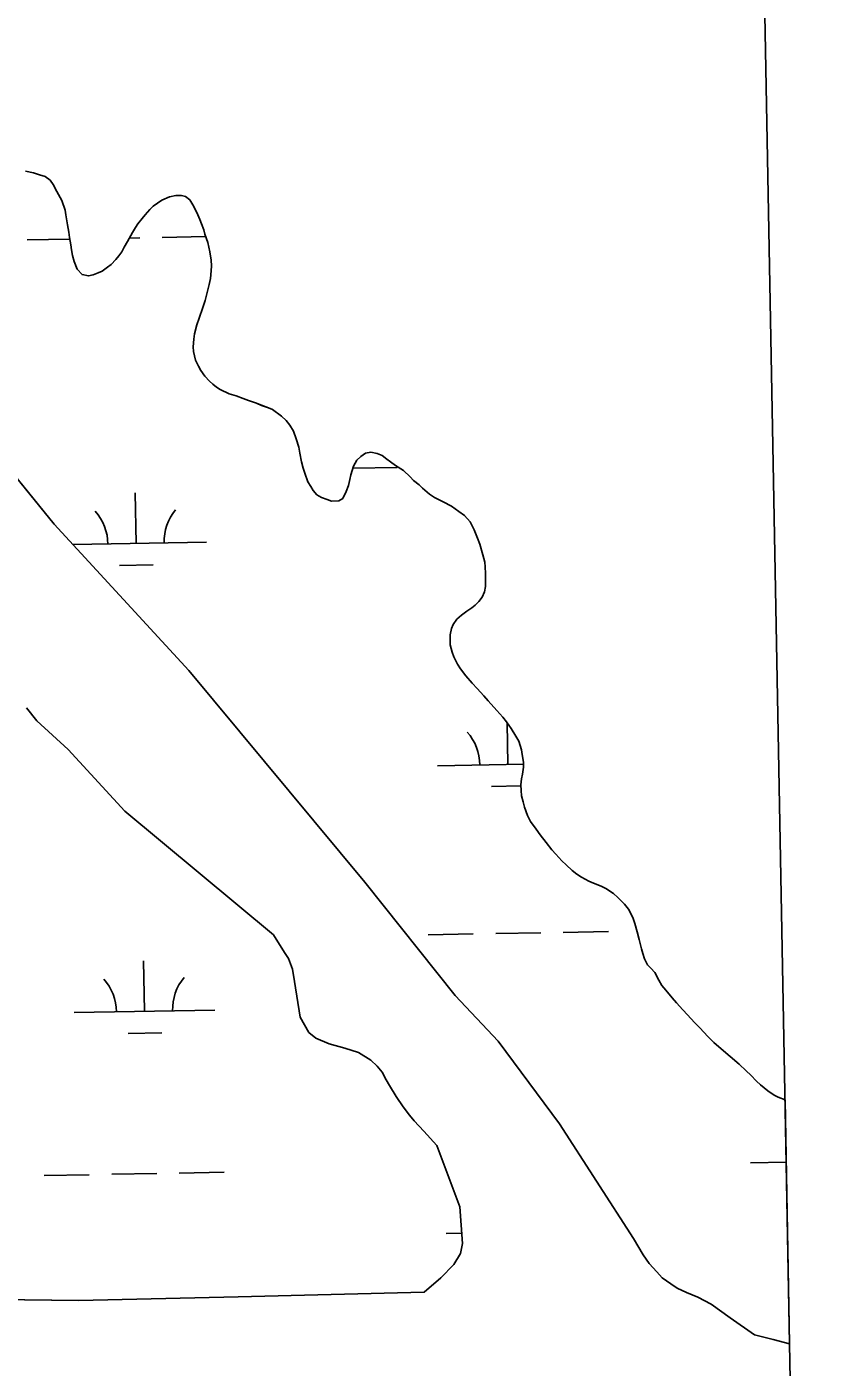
# Model space of a CAD drawing. Extents: x 3925854 to 3964121, y 224593 to 250589.
# Drawn here: x 3961424 to 3961993, y 234701 to 235654 of the extents above; entities that cross this region are included whole.
import ezdxf

# ---------------------------------------------------------------- set-up
doc = ezdxf.new("R2010")
doc.units = 0
for name, color, linetype in [('V-GRID-FRAM', 7, 'Continuous'), ('V-TOPO-SHOR', 7, 'Continuous'), ('V-WETL-SWMP', 7, 'Continuous')]:
    doc.layers.add(name, color=color, linetype=linetype)

msp = doc.modelspace()

# ---------------------------------------------------------------- linework, layer by layer
at = {"layer": 'V-GRID-FRAM'}
msp.add_lwpolyline([(3929791.517, 248207.597), (3961703.892, 248787.859), (3962042.387, 230608.264), (3930114.146, 230027.713), (3929791.517, 248207.597)], dxfattribs=at)
at = {"layer": 'V-TOPO-SHOR'}
for points in [[(3961550.448, 235405.733), (3961547.54, 235409.704), (3961545.748, 235412.819), (3961543.827, 235417.199), (3961542.209, 235423.407), (3961542.107, 235426.643), (3961542.451, 235432.123), (3961543.055, 235435.914), (3961544.675, 235442.365), (3961546.274, 235446.987), (3961548.894, 235454.694), (3961550.495, 235459.597), (3961551.814, 235464.365), (3961553.436, 235470.955), (3961554.327, 235475.166), (3961554.952, 235480.644), (3961555.134, 235484.298), (3961554.755, 235488.24), (3961553.84, 235494.157), (3961552.365, 235500.784), (3961550.465, 235506.713), (3961549.656, 235509.816), (3961548.015, 235514.053), (3961546.784, 235517.162), (3961545.414, 235520.412), (3961543.356, 235524.936), (3961541.841, 235527.625), (3961539.629, 235531.025), (3961536.704, 235533.589), (3961533.757, 235534.185), (3961529.821, 235534.23), (3961525.307, 235533.155), (3961519.798, 235530.968), (3961513.701, 235526.677), (3961511.284, 235524.314), (3961507.866, 235520.556), (3961505.726, 235517.908), (3961502.73, 235514.002), (3961501.014, 235511.489), (3961498.861, 235507.858), (3961495.414, 235501.427), (3961492.977, 235497.376), (3961491.255, 235494.161), (3961489.252, 235491.372), (3961487.114, 235488.724), (3961483.7, 235485.244), (3961481.144, 235483.165), (3961477.458, 235480.534), (3961474.629, 235479.16), (3961471.099, 235477.793), (3961467.574, 235476.989), (3961463.085, 235478.025), (3961459.611, 235481.861), (3961457.561, 235487.229), (3961456.205, 235491.603), (3961455.687, 235495.548), (3961455.024, 235499.07), (3961454.239, 235504.424), (3961453.721, 235508.227), (3961452.794, 235513.3), (3961451.468, 235520.488), (3961451.083, 235523.726), (3961448.63, 235530.646), (3961445.185, 235537.013), (3961442.572, 235542.107), (3961440.354, 235545.085), (3961436.866, 235547.657), (3961432.803, 235548.968), (3961428.6, 235550.422), (3961422.987, 235551.468)], [(3961941.069, 234724.103), (3961923.549, 234736.272), (3961910.192, 234746), (3961900.669, 234750.897), (3961892.626, 234754.278), (3961886.077, 234757.346), (3961881.62, 234760.389), (3961875.384, 234764.649), (3961871.542, 234768.882), (3961866.221, 234774.928), (3961861.802, 234780.966), (3961855.049, 234792.713), (3961802.395, 234874.117), (3961758.765, 234932.972), (3961728.303, 234965.341), (3961663.967, 235045.979), (3961539.066, 235196.435), (3961443.268, 235300.474), (3961358.844, 235404.385)], [(3961775.007, 235115.222), (3961775.478, 235119.578), (3961776.076, 235122.805), (3961776.697, 235127.862), (3961776.736, 235131.376), (3961775.954, 235136.73), (3961775.288, 235140.111), (3961773.387, 235146.181), (3961771.46, 235149.86), (3961768.145, 235155.242), (3961764.683, 235160.063), (3961762.048, 235163.327), (3961757.882, 235168.015), (3961751.771, 235174.835), (3961748.576, 235178.386), (3961743.855, 235183.785), (3961740.382, 235187.479), (3961735.798, 235192.736), (3961731.917, 235197.703), (3961729.847, 235201.101), (3961727.373, 235206.192), (3961726.003, 235209.442), (3961724.655, 235214.66), (3961724.596, 235221.834), (3961725.632, 235226.465), (3961726.789, 235229.265), (3961729.505, 235233.031), (3961732.628, 235235.808), (3961736.458, 235238.577), (3961740.003, 235241.069), (3961742.555, 235243.009), (3961745.117, 235245.653), (3961747.402, 235248.721), (3961749.133, 235252.497), (3961749.737, 235256.29), (3961749.774, 235259.663), (3961749.842, 235265.569), (3961749.612, 235270.212), (3961749.229, 235273.594), (3961748.021, 235278.671), (3961745.719, 235286.43), (3961744.076, 235290.528), (3961741.752, 235296.462), (3961738.862, 235302.12), (3961734.838, 235306.806), (3961730.789, 235309.524), (3961725.628, 235313.239), (3961719.756, 235316.399), (3961713.602, 235319.422), (3961710.114, 235321.853), (3961705.099, 235326.129), (3961702.592, 235328.406), (3961698.693, 235331.685), (3961696.329, 235334.243), (3961691.598, 235338.656), (3961685.733, 235342.238), (3961682.387, 235344.95), (3961679.734, 235346.666), (3961676.249, 235349.38), (3961672.749, 235350.824), (3961668.399, 235351.717), (3961664.594, 235350.918), (3961661.194, 235348.706), (3961658.349, 235345.925), (3961655.912, 235341.874), (3961654.014, 235335.705), (3961653.414, 235332.338), (3961652.379, 235327.988), (3961650.786, 235323.788), (3961648.339, 235318.781), (3961645.506, 235317.181), (3961640.442, 235316.958), (3961637.218, 235317.978), (3961633.159, 235319.571), (3961629.943, 235321.437), (3961627.306, 235324.419), (3961625.651, 235327.249), (3961623.578, 235330.649), (3961621.397, 235336.721), (3961620.312, 235340.25), (3961619.097, 235344.764), (3961617.903, 235351.106), (3961617.105, 235355.194), (3961615.204, 235361.121), (3961613.295, 235366.628), (3961610.813, 235371.017), (3961608.038, 235374.283), (3961604.839, 235377.413), (3961598.421, 235381.986), (3961595.621, 235383.141), (3961590.579, 235385.027), (3961587.081, 235386.473), (3961581.475, 235388.366), (3961577.695, 235389.813), (3961572.511, 235391.702), (3961567.748, 235393.301), (3961561.174, 235396.33), (3961558.661, 235398.046), (3961556.011, 235400.045), (3961553.645, 235402.323), (3961550.448, 235405.733)], [(3961706.225, 234754.436), (3961718.016, 234764.776), (3961727.4, 234774.248), (3961731.977, 234781.977), (3961733.554, 234789.143), (3961731.455, 234815.206), (3961715.185, 234858.788), (3961706.025, 234869.066), (3961699.221, 234876.327), (3961695.674, 234880.257), (3961691.254, 234886.292), (3961686.247, 234893.532), (3961681.547, 234901.368), (3961679.2, 234905.584), (3961676.269, 234911.003), (3961672.724, 234915.235), (3961668.284, 234919.474), (3961659.666, 234924.958), (3961649.823, 234928.063), (3961638.787, 234931.18), (3961629.253, 234935.18), (3961624.209, 234939.126), (3961618.047, 234949.971), (3961614.145, 234975.456), (3961612.746, 234984.15), (3961609.838, 234991.666), (3961606.893, 234995.889), (3961599.254, 235008.545), (3961493.401, 235096.536), (3961453.193, 235140.385), (3961430.974, 235160.689), (3961423.597, 235170.051)], [(3961962.641, 234891.173), (3961957.863, 234893.196), (3961954.926, 234894.636), (3961950.46, 234897.638), (3961947.811, 234899.778), (3961945.163, 234901.918), (3961942.382, 234904.622), (3961938.35, 234908.746), (3961935.151, 234911.876), (3961930, 234916.576), (3961923.592, 234921.993), (3961918.855, 234925.984), (3961912.172, 234932.108), (3961907.859, 234936.235), (3961902.024, 234942.487), (3961898.412, 234946.325), (3961893.408, 234951.728), (3961890.072, 234955.14), (3961885.489, 234960.256), (3961882.433, 234963.805), (3961877.995, 234969.199), (3961875.22, 234972.605), (3961873.012, 234976.429), (3961870.121, 234981.807), (3961867.341, 234984.791), (3961864.978, 234987.207), (3961862.774, 234991.453), (3961861.554, 234995.403), (3961860.606, 234998.65), (3961858.992, 235005.138), (3961857.648, 235010.778), (3961856.028, 235016.703), (3961854.388, 235020.801), (3961851.363, 235026.881), (3961848.588, 235030.287), (3961843.859, 235035.124), (3961840.658, 235037.973), (3961835.354, 235041.549), (3961831.995, 235043.132), (3961826.535, 235045.305), (3961823.176, 235046.749), (3961818.005, 235049.62), (3961814.655, 235051.769), (3961811.447, 235054.195), (3961807.134, 235058.322), (3961804.073, 235061.169), (3961799.766, 235065.859), (3961796.987, 235068.984), (3961792.968, 235074.233), (3961788.528, 235079.627), (3961785.761, 235083.738), (3961781.885, 235089.126), (3961779.683, 235093.37), (3961777.502, 235099.442), (3961776.558, 235103.11), (3961775.48, 235107.341), (3961775.104, 235111.283), (3961775.007, 235115.222)], [(3960547.647, 234685.504), (3960671.166, 234715.616), (3960716.075, 234726.804), (3960829.397, 234740.278), (3960972.181, 234750.36), (3961100.982, 234753.543), (3961230.248, 234751.345), (3961460.875, 234748.638), (3961573.965, 234751.153), (3961706.225, 234754.436)], [(3961941.069, 234724.103), (3961954.203, 234720.791), (3961965.87, 234717.751)]]:
    msp.add_lwpolyline(points, dxfattribs=at)
at = {"layer": 'V-WETL-SWMP'}
for p, q in [((3961422.987, 235551.469), (3961428.601, 235550.421)), ((3961428.601, 235550.421), (3961432.803, 235548.968)), ((3961432.803, 235548.968), (3961436.867, 235547.656)), ((3961436.867, 235547.656), (3961440.354, 235545.085)), ((3961440.354, 235545.085), (3961442.571, 235542.107)), ((3961442.571, 235542.107), (3961445.186, 235537.014)), ((3961445.186, 235537.014), (3961448.63, 235530.646)), ((3961519.797, 235530.968), (3961525.307, 235533.156)), ((3961525.307, 235533.156), (3961529.82, 235534.23)), ((3961529.82, 235534.23), (3961533.757, 235534.186)), ((3961533.757, 235534.186), (3961536.704, 235533.59)), ((3961536.704, 235533.59), (3961539.628, 235531.025)), ((3961448.63, 235530.646), (3961451.083, 235523.727)), ((3961451.083, 235523.727), (3961451.468, 235520.488)), ((3961507.866, 235520.555), (3961511.284, 235524.313)), ((3961511.284, 235524.313), (3961513.701, 235526.677)), ((3961513.701, 235526.677), (3961519.797, 235530.968)), ((3961539.628, 235531.025), (3961541.84, 235527.625)), ((3961541.84, 235527.625), (3961543.357, 235524.936)), ((3961543.357, 235524.936), (3961545.415, 235520.412)), ((3961451.468, 235520.488), (3961452.794, 235513.3)), ((3961452.794, 235513.3), (3961453.721, 235508.227)), ((3961501.013, 235511.49), (3961502.729, 235514.002)), ((3961502.729, 235514.002), (3961505.726, 235517.907)), ((3961505.726, 235517.907), (3961507.866, 235520.555)), ((3961545.415, 235520.412), (3961546.785, 235517.162)), ((3961546.785, 235517.162), (3961548.016, 235514.054)), ((3961548.016, 235514.054), (3961549.656, 235509.816)), ((3961424.092, 235502.665), (3961454.417, 235503.216)), ((3961453.721, 235508.227), (3961454.24, 235504.424)), ((3961454.24, 235504.424), (3961455.024, 235499.071)), ((3961495.414, 235501.427), (3961498.862, 235507.858)), ((3961496.786, 235503.987), (3961504.079, 235504.119)), ((3961498.862, 235507.858), (3961501.013, 235511.49)), ((3961520.076, 235504.41), (3961551.022, 235504.973)), ((3961549.656, 235509.816), (3961550.464, 235506.713)), ((3961550.464, 235506.713), (3961552.366, 235500.784)), ((3961455.024, 235499.071), (3961455.687, 235495.547)), ((3961455.687, 235495.547), (3961456.205, 235491.603)), ((3961489.253, 235491.371), (3961491.254, 235494.161)), ((3961491.254, 235494.161), (3961492.978, 235497.376)), ((3961492.978, 235497.376), (3961495.414, 235501.427)), ((3961552.366, 235500.784), (3961553.839, 235494.158)), ((3961553.839, 235494.158), (3961554.756, 235488.24)), ((3961456.205, 235491.603), (3961457.562, 235487.228)), ((3961457.562, 235487.228), (3961459.611, 235481.861)), ((3961481.144, 235483.165), (3961483.699, 235485.245)), ((3961483.699, 235485.245), (3961487.114, 235488.723)), ((3961487.114, 235488.723), (3961489.253, 235491.371)), ((3961554.756, 235488.24), (3961555.134, 235484.298)), ((3961555.134, 235484.298), (3961554.952, 235480.644)), ((3961459.611, 235481.861), (3961463.084, 235478.024)), ((3961463.084, 235478.024), (3961467.573, 235476.989)), ((3961467.573, 235476.989), (3961471.098, 235477.793)), ((3961471.098, 235477.793), (3961474.629, 235479.16)), ((3961474.629, 235479.16), (3961477.458, 235480.534)), ((3961477.458, 235480.534), (3961481.144, 235483.165)), ((3961554.327, 235475.166), (3961553.436, 235470.956)), ((3961554.952, 235480.644), (3961554.327, 235475.166)), ((3961553.436, 235470.956), (3961551.815, 235464.365)), ((3961550.495, 235459.598), (3961548.893, 235454.694)), ((3961551.815, 235464.365), (3961550.495, 235459.598)), ((3961546.274, 235446.988), (3961544.675, 235442.365)), ((3961548.893, 235454.694), (3961546.274, 235446.988)), ((3961544.675, 235442.365), (3961543.055, 235435.914)), ((3961542.45, 235432.123), (3961542.106, 235426.642)), ((3961543.055, 235435.914), (3961542.45, 235432.123)), ((3961542.106, 235426.642), (3961542.21, 235423.406)), ((3961542.21, 235423.406), (3961543.828, 235417.2)), ((3961543.828, 235417.2), (3961545.748, 235412.818)), ((3961545.748, 235412.818), (3961547.541, 235409.704)), ((3961547.541, 235409.704), (3961550.449, 235405.733)), ((3961443.269, 235300.474), (3961358.844, 235404.384)), ((3961550.449, 235405.733), (3961553.646, 235402.322)), ((3961553.646, 235402.322), (3961556.011, 235400.045)), ((3961556.011, 235400.045), (3961558.66, 235398.046)), ((3961558.66, 235398.046), (3961561.173, 235396.33)), ((3961561.173, 235396.33), (3961567.748, 235393.302)), ((3961567.748, 235393.302), (3961572.512, 235391.701)), ((3961572.512, 235391.701), (3961577.695, 235389.814)), ((3961577.695, 235389.814), (3961581.475, 235388.365)), ((3961581.475, 235388.365), (3961587.08, 235386.474)), ((3961587.08, 235386.474), (3961590.579, 235385.028)), ((3961590.579, 235385.028), (3961595.621, 235383.142)), ((3961595.621, 235383.142), (3961598.421, 235381.986)), ((3961598.421, 235381.986), (3961604.839, 235377.413)), ((3961604.839, 235377.413), (3961608.038, 235374.283)), ((3961608.038, 235374.283), (3961610.814, 235371.016)), ((3961610.814, 235371.016), (3961613.296, 235366.629)), ((3961613.296, 235366.629), (3961615.203, 235361.122)), ((3961615.203, 235361.122), (3961617.105, 235355.194)), ((3961617.105, 235355.194), (3961617.903, 235351.106)), ((3961617.903, 235351.106), (3961619.097, 235344.764)), ((3961661.193, 235348.705), (3961664.593, 235350.917)), ((3961664.593, 235350.917), (3961668.399, 235351.717)), ((3961668.399, 235351.717), (3961672.749, 235350.824)), ((3961672.749, 235350.824), (3961676.249, 235349.379)), ((3961619.097, 235344.764), (3961620.312, 235340.25)), ((3961654.014, 235335.706), (3961655.912, 235341.873)), ((3961655.912, 235341.873), (3961658.349, 235345.924)), ((3961658.349, 235345.924), (3961661.193, 235348.705)), ((3961676.249, 235349.379), (3961679.734, 235346.667)), ((3961679.734, 235346.667), (3961682.387, 235344.949)), ((3961682.387, 235344.949), (3961685.732, 235342.239)), ((3961685.732, 235342.239), (3961691.598, 235338.657)), ((3961620.312, 235340.25), (3961621.397, 235336.721)), ((3961621.397, 235336.721), (3961623.579, 235330.649)), ((3961652.38, 235327.989), (3961653.413, 235332.338)), ((3961653.413, 235332.338), (3961654.014, 235335.706)), ((3961655.441, 235340.343), (3961687.076, 235340.918)), ((3961691.598, 235338.657), (3961696.33, 235334.244)), ((3961696.33, 235334.244), (3961698.692, 235331.686)), ((3961698.692, 235331.686), (3961702.593, 235328.407)), ((3961501.438, 235286.792), (3961500.783, 235322.787)), ((3961623.579, 235330.649), (3961625.65, 235327.25)), ((3961625.65, 235327.25), (3961627.305, 235324.419)), ((3961627.305, 235324.419), (3961629.944, 235321.436)), ((3961648.338, 235318.781), (3961650.785, 235323.788)), ((3961650.785, 235323.788), (3961652.38, 235327.989)), ((3961702.593, 235328.407), (3961705.099, 235326.128)), ((3961705.099, 235326.128), (3961710.114, 235321.853)), ((3961629.944, 235321.436), (3961633.158, 235319.571)), ((3961633.158, 235319.571), (3961637.218, 235317.978)), ((3961637.218, 235317.978), (3961640.441, 235316.957)), ((3961640.441, 235316.957), (3961645.507, 235317.181)), ((3961645.507, 235317.181), (3961648.338, 235318.781)), ((3961710.114, 235321.853), (3961713.602, 235319.422)), ((3961713.602, 235319.422), (3961719.756, 235316.399)), ((3961719.756, 235316.399), (3961725.628, 235313.239)), ((3961725.628, 235313.239), (3961730.789, 235309.524)), ((3961730.789, 235309.524), (3961734.837, 235306.806)), ((3961734.837, 235306.806), (3961738.863, 235302.12)), ((3961539.065, 235196.436), (3961443.269, 235300.474)), ((3961738.863, 235302.12), (3961741.752, 235296.461)), ((3961741.752, 235296.461), (3961744.076, 235290.528)), ((3961456.617, 235285.978), (3961551.429, 235287.701)), ((3961744.076, 235290.528), (3961745.718, 235286.431)), ((3961745.718, 235286.431), (3961748.021, 235278.67)), ((3961748.021, 235278.67), (3961749.229, 235273.593)), ((3961489.72, 235271.146), (3961513.716, 235271.582)), ((3961749.229, 235273.593), (3961749.613, 235270.213)), ((3961749.613, 235270.213), (3961749.842, 235265.57)), ((3961749.842, 235265.57), (3961749.775, 235259.664)), ((3961749.737, 235256.289), (3961749.132, 235252.498)), ((3961749.775, 235259.664), (3961749.737, 235256.289)), ((3961747.402, 235248.72), (3961745.117, 235245.652)), ((3961749.132, 235252.498), (3961747.402, 235248.72)), ((3961736.458, 235238.577), (3961732.629, 235235.808)), ((3961740.002, 235241.069), (3961736.458, 235238.577)), ((3961742.555, 235243.009), (3961740.002, 235241.069)), ((3961745.117, 235245.652), (3961742.555, 235243.009)), ((3961726.789, 235229.264), (3961725.632, 235226.464)), ((3961729.504, 235233.03), (3961726.789, 235229.264)), ((3961732.629, 235235.808), (3961729.504, 235233.03)), ((3961725.632, 235226.464), (3961724.596, 235221.834)), ((3961724.596, 235221.834), (3961724.655, 235214.661)), ((3961724.655, 235214.661), (3961726.003, 235209.442)), ((3961726.003, 235209.442), (3961727.372, 235206.192)), ((3961727.372, 235206.192), (3961729.846, 235201.101)), ((3961729.846, 235201.101), (3961731.918, 235197.702)), ((3961663.967, 235045.978), (3961539.065, 235196.436)), ((3961731.918, 235197.702), (3961735.799, 235192.736)), ((3961735.799, 235192.736), (3961740.381, 235187.48)), ((3961740.381, 235187.48), (3961743.856, 235183.785)), ((3961743.856, 235183.785), (3961748.576, 235178.387)), ((3961423.598, 235170.051), (3961430.974, 235160.69)), ((3961748.576, 235178.387), (3961751.771, 235174.835)), ((3961751.771, 235174.835), (3961757.882, 235168.015)), ((3961430.974, 235160.69), (3961453.192, 235140.386)), ((3961757.882, 235168.015), (3961762.048, 235163.327)), ((3961762.048, 235163.327), (3961764.684, 235160.062)), ((3961764.684, 235160.062), (3961768.145, 235155.242)), ((3961765.773, 235129.71), (3961765.235, 235159.295)), ((3961768.145, 235155.242), (3961771.46, 235149.86)), ((3961771.46, 235149.86), (3961773.387, 235146.181)), ((3961773.387, 235146.181), (3961775.288, 235140.112)), ((3961453.192, 235140.386), (3961493.401, 235096.535)), ((3961775.288, 235140.112), (3961775.953, 235136.73)), ((3961775.953, 235136.73), (3961776.736, 235131.376)), ((3961715.781, 235128.801), (3961776.72, 235129.909)), ((3961776.077, 235122.805), (3961775.478, 235119.577)), ((3961776.697, 235127.861), (3961776.077, 235122.805)), ((3961776.736, 235131.376), (3961776.697, 235127.861)), ((3961754.056, 235114.064), (3961775.026, 235114.445)), ((3961775.478, 235119.577), (3961775.007, 235115.222)), ((3961775.007, 235115.222), (3961775.103, 235111.283)), ((3961775.103, 235111.283), (3961775.48, 235107.341)), ((3961775.48, 235107.341), (3961776.558, 235103.11)), ((3961776.558, 235103.11), (3961777.501, 235099.442)), ((3961493.401, 235096.535), (3961599.255, 235008.545)), ((3961777.501, 235099.442), (3961779.683, 235093.37)), ((3961779.683, 235093.37), (3961781.885, 235089.126)), ((3961781.885, 235089.126), (3961785.762, 235083.738)), ((3961785.762, 235083.738), (3961788.528, 235079.628)), ((3961788.528, 235079.628), (3961792.968, 235074.234)), ((3961792.968, 235074.234), (3961796.987, 235068.985)), ((3961796.987, 235068.985), (3961799.765, 235065.859)), ((3961799.765, 235065.859), (3961804.072, 235061.169)), ((3961804.072, 235061.169), (3961807.134, 235058.322)), ((3961807.134, 235058.322), (3961811.447, 235054.195)), ((3961728.303, 234965.34), (3961663.967, 235045.978)), ((3961811.447, 235054.195), (3961814.654, 235051.768)), ((3961814.654, 235051.768), (3961818.005, 235049.62)), ((3961818.005, 235049.62), (3961823.177, 235046.749)), ((3961823.177, 235046.749), (3961826.536, 235045.305)), ((3961826.536, 235045.305), (3961831.996, 235043.133)), ((3961831.996, 235043.133), (3961835.354, 235041.548)), ((3961835.354, 235041.548), (3961840.658, 235037.973)), ((3961840.658, 235037.973), (3961843.86, 235035.124)), ((3961843.86, 235035.124), (3961848.587, 235030.288)), ((3961848.587, 235030.288), (3961851.362, 235026.882)), ((3961851.362, 235026.882), (3961854.387, 235020.8)), ((3961854.387, 235020.8), (3961856.029, 235016.703)), ((3961599.255, 235008.545), (3961606.893, 234995.888)), ((3961709.122, 235008.589), (3961741.116, 235009.171)), ((3961757.114, 235009.462), (3961789.108, 235010.044)), ((3961805.106, 235010.335), (3961837.1, 235010.916)), ((3961856.029, 235016.703), (3961857.649, 235010.778)), ((3961857.649, 235010.778), (3961858.992, 235005.137)), ((3961858.992, 235005.137), (3961860.606, 234998.649)), ((3961860.606, 234998.649), (3961861.554, 234995.404)), ((3961507.486, 234954.172), (3961506.831, 234990.167)), ((3961606.893, 234995.888), (3961609.839, 234991.665)), ((3961609.839, 234991.665), (3961612.747, 234984.15)), ((3961861.554, 234995.404), (3961862.775, 234991.452)), ((3961862.775, 234991.452), (3961864.978, 234987.208)), ((3961612.747, 234984.15), (3961614.145, 234975.455)), ((3961864.978, 234987.208), (3961867.341, 234984.79)), ((3961867.341, 234984.79), (3961870.12, 234981.806)), ((3961870.12, 234981.806), (3961873.013, 234976.429)), ((3961614.145, 234975.455), (3961618.047, 234949.971)), ((3961873.013, 234976.429), (3961875.22, 234972.606)), ((3961875.22, 234972.606), (3961877.995, 234969.2)), ((3961758.764, 234932.972), (3961728.303, 234965.34)), ((3961877.995, 234969.2), (3961882.434, 234963.805)), ((3961882.434, 234963.805), (3961885.488, 234960.255)), ((3961885.488, 234960.255), (3961890.072, 234955.14)), ((3961457.494, 234953.263), (3961557.477, 234955.081)), ((3961890.072, 234955.14), (3961893.408, 234951.727)), ((3961893.408, 234951.727), (3961898.411, 234946.326)), ((3961618.047, 234949.971), (3961624.21, 234939.127)), ((3961898.411, 234946.326), (3961902.024, 234942.488)), ((3961902.024, 234942.488), (3961907.86, 234936.234)), ((3961495.768, 234938.526), (3961519.764, 234938.962)), ((3961624.21, 234939.127), (3961629.254, 234935.179)), ((3961629.254, 234935.179), (3961638.786, 234931.18)), ((3961802.395, 234874.117), (3961758.764, 234932.972)), ((3961907.86, 234936.234), (3961912.173, 234932.107)), ((3961912.173, 234932.107), (3961918.855, 234925.984)), ((3961638.786, 234931.18), (3961649.824, 234928.063)), ((3961649.824, 234928.063), (3961659.666, 234924.959)), ((3961659.666, 234924.959), (3961668.284, 234919.474)), ((3961918.855, 234925.984), (3961923.592, 234921.992)), ((3961923.592, 234921.992), (3961930, 234916.576)), ((3961668.284, 234919.474), (3961672.725, 234915.234)), ((3961672.725, 234915.234), (3961676.269, 234911.004)), ((3961930, 234916.576), (3961935.151, 234911.876)), ((3961676.269, 234911.004), (3961679.2, 234905.584)), ((3961679.2, 234905.584), (3961681.547, 234901.367)), ((3961935.151, 234911.876), (3961938.35, 234908.746)), ((3961938.35, 234908.746), (3961942.382, 234904.622)), ((3961942.382, 234904.622), (3961945.164, 234901.918)), ((3961681.547, 234901.367), (3961686.247, 234893.532)), ((3961686.247, 234893.532), (3961691.254, 234886.293)), ((3961945.164, 234901.918), (3961947.812, 234899.779)), ((3961947.812, 234899.779), (3961950.46, 234897.639)), ((3961950.46, 234897.639), (3961954.927, 234894.636)), ((3961954.927, 234894.636), (3961957.864, 234893.196)), ((3961691.254, 234886.293), (3961695.675, 234880.257)), ((3961957.864, 234893.196), (3961962.641, 234891.173)), ((3961962.641, 234891.173), (3961965.87, 234717.751)), ((3961695.675, 234880.257), (3961699.222, 234876.326)), ((3961699.222, 234876.326), (3961706.024, 234869.066)), ((3961706.024, 234869.066), (3961715.186, 234858.787)), ((3961855.05, 234792.713), (3961802.395, 234874.117)), ((3961715.186, 234858.787), (3961731.454, 234815.206)), ((3961938.013, 234846.55), (3961963.464, 234847.012)), ((3961436.188, 234837.425), (3961468.183, 234838.007)), ((3961484.18, 234838.298), (3961516.175, 234838.879)), ((3961532.172, 234839.17), (3961564.167, 234839.752)), ((3961731.454, 234815.206), (3961733.554, 234789.144)), ((3961721.829, 234796.181), (3961732.971, 234796.384)), ((3961733.554, 234789.144), (3961731.977, 234781.978)), ((3961861.801, 234780.965), (3961855.05, 234792.713)), ((3961731.977, 234781.978), (3961727.4, 234774.249)), ((3961866.222, 234774.929), (3961861.801, 234780.965)), ((3961727.4, 234774.249), (3961718.015, 234764.777)), ((3961871.541, 234768.883), (3961866.222, 234774.929)), ((3961718.015, 234764.777), (3961706.226, 234754.435)), ((3961875.384, 234764.65), (3961871.541, 234768.883)), ((3961881.621, 234760.389), (3961875.384, 234764.65)), ((3961886.076, 234757.346), (3961881.621, 234760.389)), ((3961460.874, 234748.637), (3961230.247, 234751.346)), ((3961573.966, 234751.153), (3961460.874, 234748.637)), ((3961706.226, 234754.435), (3961573.966, 234751.153)), ((3961892.626, 234754.279), (3961886.076, 234757.346)), ((3961900.669, 234750.896), (3961892.626, 234754.279)), ((3961910.191, 234746), (3961900.669, 234750.896)), ((3961923.549, 234736.272), (3961910.191, 234746)), ((3961941.07, 234724.102), (3961923.549, 234736.272)), ((3961954.204, 234720.792), (3961941.07, 234724.102)), ((3961965.87, 234717.751), (3961954.204, 234720.792))]:
    msp.add_line(p, q, dxfattribs=at)
for centre, start, end in [((3961446.195, 235286.263), 0.269879, 41.813537), ((3961556.663, 235288.272), 140.269876, 181.813534), ((3961710.531, 235129.181), 0.269879, 41.813537), ((3961452.243, 234953.643), 0.269879, 41.813537), ((3961562.711, 234955.652), 140.269876, 181.813534)]:
    msp.add_arc(centre, 35.246, start, end, dxfattribs=at)

doc.saveas('drawing.dxf')
